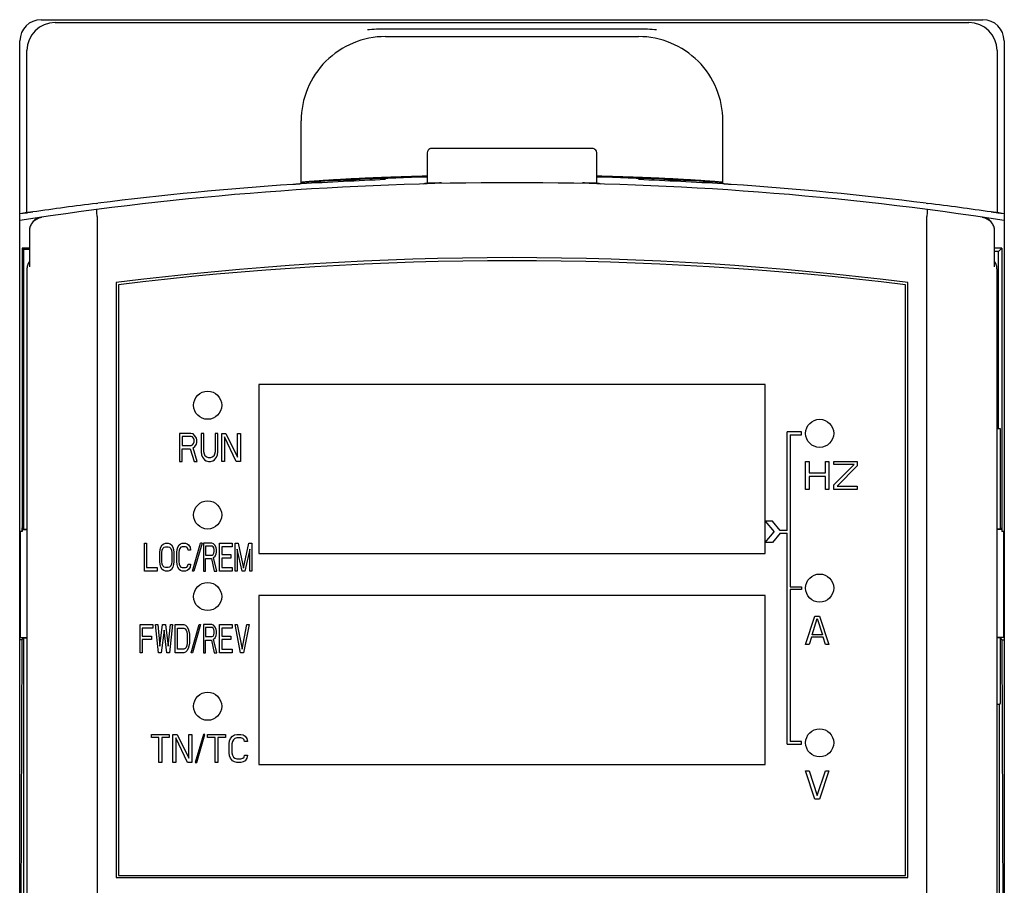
# Model space of a CAD drawing. Header units: millimetres. Extents: x 1117 to 38156, y -1945 to 7303.
# Tile 368 of 656: x 16551 to 16621, y 1453 to 1515. Entities that reach past the tile are written whole.
import ezdxf

# ---------------------------------------------------------------- set-up
doc = ezdxf.new("R2010")
doc.units = ezdxf.units.MM

msp = doc.modelspace()

# ---------------------------------------------------------------- linework, layer by layer
at = {"color": 7, "linetype": 'Continuous'}
for p, q in [((16552.461, 1514.913), (16619.461, 1514.913)), ((16553.461, 1514.713), (16618.461, 1514.713)), ((16594.96, 1514.247), (16576.961, 1514.247)), ((16576.961, 1513.713), (16594.961, 1513.713)), ((16550.961, 1344.913), (16550.961, 1513.413)), ((16620.961, 1513.413), (16620.961, 1344.913)), ((16551.461, 1501.194), (16551.461, 1512.713)), ((16620.461, 1512.713), (16620.461, 1501.194)), ((16570.961, 1503.241), (16570.961, 1507.713)), ((16600.961, 1503.241), (16600.961, 1507.713)), ((16580.6, 1505.765), (16580.453, 1505.763)), ((16580.778, 1505.766), (16580.6, 1505.765)), ((16580.936, 1505.766), (16580.778, 1505.766)), ((16591.065, 1505.766), (16580.936, 1505.766)), ((16591.262, 1505.765), (16591.065, 1505.766)), ((16579.936, 1505.454), (16579.936, 1503.282)), ((16591.985, 1503.282), (16591.985, 1505.454)), ((16556.412, 1501.855), (16556.51, 1501.867)), ((16615.411, 1501.867), (16615.509, 1501.855)), ((16551.461, 1501.194), (16551.471, 1501.19)), ((16556.461, 1500.916), (16556.461, 1416.533)), ((16615.461, 1416.533), (16615.461, 1500.916)), ((16620.461, 1501.194), (16620.45, 1501.19)), ((16551.635, 1499.882), (16551.635, 1497.354)), ((16620.286, 1497.354), (16620.286, 1499.882)), ((16551.109, 1498.671), (16551.109, 1478.523)), ((16551.109, 1498.671), (16551.214, 1498.566)), ((16551.635, 1498.671), (16551.109, 1498.671)), ((16551.214, 1498.566), (16551.214, 1478.69)), ((16551.635, 1498.566), (16551.214, 1498.566)), ((16620.812, 1498.671), (16620.286, 1498.671)), ((16620.571, 1498.43), (16620.286, 1498.43)), ((16620.812, 1498.671), (16620.571, 1498.43)), ((16620.571, 1485.823), (16620.571, 1498.43)), ((16620.812, 1498.671), (16620.812, 1478.523)), ((16551.461, 1497.151), (16551.461, 1416.823)), ((16620.461, 1416.823), (16620.461, 1497.151)), ((16557.811, 1496.223), (16557.811, 1453.923)), ((16557.961, 1496.073), (16557.961, 1454.073)), ((16613.961, 1454.073), (16613.961, 1496.073)), ((16614.111, 1453.923), (16614.111, 1496.223)), ((16567.961, 1488.973), (16567.961, 1476.973)), ((16603.961, 1488.973), (16567.961, 1488.973)), ((16603.961, 1476.973), (16603.961, 1488.973)), ((16562.311, 1485.503), (16562.311, 1483.503)), ((16563.111, 1485.503), (16562.311, 1485.503)), ((16563.277, 1485.461), (16563.111, 1485.503)), ((16563.411, 1485.333), (16563.277, 1485.461)), ((16563.844, 1485.503), (16563.844, 1484.184)), ((16564.044, 1485.503), (16563.844, 1485.503)), ((16564.044, 1484.184), (16564.044, 1485.503)), ((16564.844, 1485.503), (16564.844, 1484.184)), ((16565.044, 1485.503), (16564.844, 1485.503)), ((16565.044, 1484.184), (16565.044, 1485.503)), ((16565.311, 1483.503), (16565.311, 1485.503)), ((16565.311, 1485.503), (16565.611, 1485.503)), ((16565.611, 1485.503), (16566.444, 1483.801)), ((16566.444, 1483.801), (16566.444, 1485.503)), ((16566.444, 1485.503), (16566.644, 1485.503)), ((16566.644, 1485.503), (16566.644, 1483.503)), ((16605.541, 1478.603), (16605.541, 1485.603)), ((16606.541, 1485.603), (16605.541, 1485.603)), ((16606.541, 1485.403), (16606.541, 1485.603)), ((16620.708, 1485.823), (16620.461, 1485.823)), ((16620.708, 1478.69), (16620.708, 1485.823)), ((16562.511, 1485.29), (16562.511, 1484.652)), ((16563.144, 1485.29), (16562.511, 1485.29)), ((16563.244, 1485.248), (16563.144, 1485.29)), ((16563.311, 1485.163), (16563.244, 1485.248)), ((16563.244, 1484.695), (16563.311, 1484.78)), ((16563.344, 1485.035), (16563.311, 1485.163)), ((16563.311, 1484.78), (16563.344, 1484.907)), ((16563.344, 1484.907), (16563.344, 1485.035)), ((16563.511, 1485.163), (16563.411, 1485.333)), ((16563.411, 1484.567), (16563.511, 1484.737)), ((16563.544, 1485.035), (16563.511, 1485.163)), ((16563.511, 1484.737), (16563.544, 1484.865)), ((16563.544, 1484.865), (16563.544, 1485.035)), ((16565.511, 1485.248), (16565.511, 1483.503)), ((16566.344, 1483.503), (16565.511, 1485.248)), ((16605.741, 1485.403), (16605.741, 1474.603)), ((16605.741, 1485.403), (16606.541, 1485.403)), ((16562.511, 1484.652), (16563.144, 1484.652)), ((16562.511, 1483.503), (16562.511, 1484.397)), ((16562.511, 1484.397), (16563.077, 1484.397)), ((16563.077, 1484.397), (16563.344, 1483.503)), ((16563.144, 1484.652), (16563.244, 1484.695)), ((16563.277, 1484.482), (16563.411, 1484.567)), ((16563.577, 1483.503), (16563.277, 1484.482)), ((16563.844, 1484.184), (16563.877, 1483.971)), ((16564.077, 1484.014), (16564.044, 1484.184)), ((16564.144, 1483.886), (16564.077, 1484.014)), ((16564.811, 1484.014), (16564.744, 1483.886)), ((16564.844, 1484.184), (16564.811, 1484.014)), ((16565.011, 1483.971), (16565.044, 1484.184)), ((16562.311, 1483.503), (16562.511, 1483.503)), ((16563.344, 1483.503), (16563.577, 1483.503)), ((16563.877, 1483.971), (16563.944, 1483.801)), ((16563.944, 1483.801), (16564.077, 1483.631)), ((16564.077, 1483.631), (16564.211, 1483.546)), ((16564.244, 1483.801), (16564.144, 1483.886)), ((16564.211, 1483.546), (16564.377, 1483.503)), ((16564.377, 1483.758), (16564.244, 1483.801)), ((16564.511, 1483.758), (16564.377, 1483.758)), ((16564.377, 1483.503), (16564.511, 1483.503)), ((16564.644, 1483.801), (16564.511, 1483.758)), ((16564.511, 1483.503), (16564.677, 1483.546)), ((16564.744, 1483.886), (16564.644, 1483.801)), ((16564.677, 1483.546), (16564.811, 1483.631)), ((16564.811, 1483.631), (16564.944, 1483.801)), ((16564.944, 1483.801), (16565.011, 1483.971)), ((16565.511, 1483.503), (16565.311, 1483.503)), ((16566.644, 1483.503), (16566.344, 1483.503)), ((16606.841, 1481.503), (16606.841, 1483.503)), ((16606.841, 1483.503), (16607.091, 1483.503)), ((16607.091, 1483.503), (16607.091, 1482.695)), ((16608.257, 1482.695), (16608.257, 1483.503)), ((16608.257, 1483.503), (16608.507, 1483.503)), ((16608.507, 1483.503), (16608.507, 1481.503)), ((16608.841, 1483.29), (16608.841, 1483.503)), ((16608.841, 1483.503), (16610.507, 1483.503)), ((16610.507, 1483.503), (16610.507, 1483.205)), ((16607.091, 1482.695), (16608.257, 1482.695)), ((16608.841, 1481.843), (16610.299, 1483.29)), ((16610.299, 1483.29), (16608.841, 1483.29)), ((16610.507, 1483.205), (16609.091, 1481.758)), ((16607.091, 1482.439), (16607.091, 1481.503)), ((16608.257, 1482.439), (16607.091, 1482.439)), ((16608.257, 1481.503), (16608.257, 1482.439)), ((16607.091, 1481.503), (16606.841, 1481.503)), ((16608.507, 1481.503), (16608.257, 1481.503)), ((16608.841, 1481.503), (16608.841, 1481.843)), ((16610.507, 1481.503), (16608.841, 1481.503)), ((16609.091, 1481.758), (16610.507, 1481.758)), ((16610.507, 1481.758), (16610.507, 1481.503)), ((16603.973, 1479.253), (16604.602, 1478.503)), ((16604.495, 1479.253), (16603.973, 1479.253)), ((16605.041, 1478.603), (16604.495, 1479.253)), ((16551.109, 1478.523), (16550.961, 1478.523)), ((16550.975, 1478.523), (16550.975, 1470.983)), ((16551.109, 1478.523), (16551.11, 1478.794)), ((16551.109, 1478.663), (16551.461, 1478.663)), ((16551.11, 1478.794), (16551.214, 1478.69)), ((16551.214, 1478.69), (16551.461, 1478.69)), ((16603.973, 1477.753), (16604.602, 1478.503)), ((16605.541, 1478.603), (16605.041, 1478.603)), ((16620.708, 1478.69), (16620.461, 1478.69)), ((16620.812, 1478.663), (16620.461, 1478.663)), ((16620.811, 1478.794), (16620.708, 1478.69)), ((16620.811, 1478.794), (16620.812, 1478.523)), ((16620.961, 1478.523), (16620.812, 1478.523)), ((16620.947, 1470.983), (16620.947, 1478.523)), ((16604.495, 1477.753), (16603.973, 1477.753)), ((16605.041, 1478.403), (16604.495, 1477.753)), ((16605.041, 1478.403), (16605.541, 1478.403)), ((16605.541, 1463.403), (16605.541, 1478.403)), ((16559.811, 1475.703), (16559.811, 1477.703)), ((16559.811, 1477.703), (16559.961, 1477.703)), ((16559.961, 1477.703), (16559.961, 1475.958)), ((16560.911, 1477.022), (16560.936, 1477.235)), ((16560.911, 1476.384), (16560.911, 1477.022)), ((16560.936, 1477.235), (16560.986, 1477.405)), ((16560.986, 1477.405), (16561.086, 1477.575)), ((16561.061, 1477.022), (16561.086, 1477.192)), ((16561.061, 1476.384), (16561.061, 1477.022)), ((16561.086, 1477.575), (16561.186, 1477.661)), ((16561.086, 1477.192), (16561.136, 1477.32)), ((16561.136, 1477.32), (16561.211, 1477.405)), ((16561.186, 1477.661), (16561.311, 1477.703)), ((16561.211, 1477.405), (16561.311, 1477.448)), ((16561.311, 1477.703), (16561.511, 1477.703)), ((16561.311, 1477.448), (16561.511, 1477.448)), ((16561.511, 1477.703), (16561.636, 1477.661)), ((16561.511, 1477.448), (16561.611, 1477.405)), ((16561.611, 1477.405), (16561.686, 1477.32)), ((16561.636, 1477.661), (16561.736, 1477.575)), ((16561.686, 1477.32), (16561.736, 1477.192)), ((16561.736, 1477.575), (16561.836, 1477.405)), ((16561.736, 1477.192), (16561.761, 1477.022)), ((16561.761, 1477.022), (16561.761, 1476.384)), ((16561.836, 1477.405), (16561.886, 1477.235)), ((16561.886, 1477.235), (16561.911, 1477.022)), ((16561.911, 1477.022), (16561.911, 1476.384)), ((16562.111, 1477.022), (16562.136, 1477.235)), ((16562.111, 1476.384), (16562.111, 1477.022)), ((16562.136, 1477.235), (16562.186, 1477.405)), ((16562.186, 1477.405), (16562.286, 1477.575)), ((16562.286, 1477.192), (16562.261, 1477.022)), ((16562.261, 1477.022), (16562.261, 1476.384)), ((16562.286, 1477.575), (16562.386, 1477.661)), ((16562.336, 1477.32), (16562.286, 1477.192)), ((16562.411, 1477.405), (16562.336, 1477.32)), ((16562.386, 1477.661), (16562.511, 1477.703)), ((16562.511, 1477.448), (16562.411, 1477.405)), ((16562.511, 1477.703), (16562.736, 1477.703)), ((16562.736, 1477.448), (16562.511, 1477.448)), ((16562.736, 1477.703), (16562.861, 1477.661)), ((16562.836, 1477.405), (16562.736, 1477.448)), ((16562.911, 1477.32), (16562.836, 1477.405)), ((16562.861, 1477.661), (16562.961, 1477.575)), ((16562.936, 1477.192), (16562.911, 1477.32)), ((16563.086, 1477.192), (16562.936, 1477.192)), ((16562.961, 1477.575), (16563.061, 1477.405)), ((16563.061, 1477.405), (16563.086, 1477.192)), ((16563.237, 1475.703), (16563.811, 1477.703)), ((16563.915, 1477.703), (16563.341, 1475.703)), ((16563.915, 1477.703), (16563.811, 1477.703)), ((16564.011, 1477.703), (16564.011, 1475.703)), ((16564.611, 1477.703), (16564.011, 1477.703)), ((16564.161, 1477.49), (16564.161, 1476.852)), ((16564.636, 1477.49), (16564.161, 1477.49)), ((16564.736, 1477.661), (16564.611, 1477.703)), ((16564.711, 1477.448), (16564.636, 1477.49)), ((16564.761, 1477.363), (16564.711, 1477.448)), ((16564.836, 1477.533), (16564.736, 1477.661)), ((16564.786, 1477.235), (16564.761, 1477.363)), ((16564.761, 1476.98), (16564.786, 1477.107)), ((16564.786, 1477.107), (16564.786, 1477.235)), ((16564.911, 1477.363), (16564.836, 1477.533)), ((16564.936, 1477.235), (16564.911, 1477.363)), ((16564.911, 1476.937), (16564.936, 1477.065)), ((16564.936, 1477.065), (16564.936, 1477.235)), ((16565.161, 1475.703), (16565.161, 1477.703)), ((16565.161, 1477.703), (16566.061, 1477.703)), ((16565.311, 1477.448), (16565.311, 1476.895)), ((16566.061, 1477.448), (16565.311, 1477.448)), ((16566.061, 1477.703), (16566.061, 1477.448)), ((16566.261, 1475.703), (16566.261, 1477.703)), ((16566.261, 1477.703), (16566.486, 1477.703)), ((16566.411, 1477.278), (16566.411, 1475.703)), ((16566.761, 1475.703), (16566.411, 1477.278)), ((16566.486, 1477.703), (16566.861, 1475.916)), ((16566.861, 1475.916), (16567.236, 1477.703)), ((16567.311, 1477.278), (16566.961, 1475.703)), ((16567.236, 1477.703), (16567.461, 1477.703)), ((16567.311, 1475.703), (16567.311, 1477.278)), ((16567.461, 1477.703), (16567.461, 1475.703)), ((16560.936, 1476.171), (16560.911, 1476.384)), ((16561.086, 1476.214), (16561.061, 1476.384)), ((16561.761, 1476.384), (16561.736, 1476.214)), ((16561.911, 1476.384), (16561.886, 1476.171)), ((16562.136, 1476.171), (16562.111, 1476.384)), ((16562.261, 1476.384), (16562.286, 1476.214)), ((16564.161, 1476.852), (16564.636, 1476.852)), ((16564.161, 1475.703), (16564.161, 1476.597)), ((16564.161, 1476.597), (16564.586, 1476.597)), ((16564.586, 1476.597), (16564.786, 1475.703)), ((16564.636, 1476.852), (16564.711, 1476.895)), ((16564.711, 1476.895), (16564.761, 1476.98)), ((16564.736, 1476.682), (16564.836, 1476.767)), ((16564.961, 1475.703), (16564.736, 1476.682)), ((16564.836, 1476.767), (16564.911, 1476.937)), ((16565.311, 1476.895), (16565.961, 1476.895)), ((16565.311, 1476.639), (16565.311, 1475.958)), ((16565.961, 1476.639), (16565.311, 1476.639)), ((16565.961, 1476.895), (16565.961, 1476.639)), ((16567.961, 1476.973), (16603.961, 1476.973)), ((16560.711, 1475.703), (16559.811, 1475.703)), ((16559.961, 1475.958), (16560.711, 1475.958)), ((16560.711, 1475.958), (16560.711, 1475.703)), ((16560.986, 1476.001), (16560.936, 1476.171)), ((16561.086, 1475.831), (16560.986, 1476.001)), ((16561.136, 1476.086), (16561.086, 1476.214)), ((16561.186, 1475.746), (16561.086, 1475.831)), ((16561.211, 1476.001), (16561.136, 1476.086)), ((16561.311, 1475.703), (16561.186, 1475.746)), ((16561.311, 1475.958), (16561.211, 1476.001)), ((16561.511, 1475.958), (16561.311, 1475.958)), ((16561.511, 1475.703), (16561.311, 1475.703)), ((16561.611, 1476.001), (16561.511, 1475.958)), ((16561.636, 1475.746), (16561.511, 1475.703)), ((16561.686, 1476.086), (16561.611, 1476.001)), ((16561.736, 1475.831), (16561.636, 1475.746)), ((16561.736, 1476.214), (16561.686, 1476.086)), ((16561.836, 1476.001), (16561.736, 1475.831)), ((16561.886, 1476.171), (16561.836, 1476.001)), ((16562.186, 1476.001), (16562.136, 1476.171)), ((16562.286, 1475.831), (16562.186, 1476.001)), ((16562.286, 1476.214), (16562.336, 1476.086)), ((16562.386, 1475.746), (16562.286, 1475.831)), ((16562.336, 1476.086), (16562.411, 1476.001)), ((16562.511, 1475.703), (16562.386, 1475.746)), ((16562.411, 1476.001), (16562.511, 1475.958)), ((16562.511, 1475.958), (16562.736, 1475.958)), ((16562.736, 1475.703), (16562.511, 1475.703)), ((16562.736, 1475.958), (16562.836, 1476.001)), ((16562.861, 1475.746), (16562.736, 1475.703)), ((16562.836, 1476.001), (16562.911, 1476.086)), ((16562.961, 1475.831), (16562.861, 1475.746)), ((16562.911, 1476.086), (16562.936, 1476.214)), ((16562.936, 1476.214), (16563.086, 1476.214)), ((16563.061, 1476.001), (16562.961, 1475.831)), ((16563.086, 1476.214), (16563.061, 1476.001)), ((16563.341, 1475.703), (16563.237, 1475.703)), ((16564.011, 1475.703), (16564.161, 1475.703)), ((16564.786, 1475.703), (16564.961, 1475.703)), ((16566.061, 1475.703), (16565.161, 1475.703)), ((16565.311, 1475.958), (16566.061, 1475.958)), ((16566.061, 1475.958), (16566.061, 1475.703)), ((16566.411, 1475.703), (16566.261, 1475.703)), ((16566.961, 1475.703), (16566.761, 1475.703)), ((16567.461, 1475.703), (16567.311, 1475.703)), ((16605.741, 1474.603), (16606.541, 1474.603)), ((16605.741, 1474.403), (16605.741, 1463.603)), ((16606.541, 1474.403), (16605.741, 1474.403)), ((16606.541, 1474.603), (16606.541, 1474.403)), ((16567.961, 1473.973), (16567.961, 1461.973)), ((16603.961, 1473.973), (16567.961, 1473.973)), ((16603.961, 1461.973), (16603.961, 1473.973)), ((16606.841, 1470.503), (16607.507, 1472.503)), ((16607.299, 1471.184), (16607.674, 1472.333)), ((16607.507, 1472.503), (16607.841, 1472.503)), ((16607.674, 1472.333), (16608.049, 1471.184)), ((16607.841, 1472.503), (16608.507, 1470.503)), ((16559.511, 1469.903), (16559.511, 1471.903)), ((16559.511, 1471.903), (16560.411, 1471.903)), ((16559.661, 1471.648), (16559.661, 1471.095)), ((16560.411, 1471.648), (16559.661, 1471.648)), ((16560.411, 1471.903), (16560.411, 1471.648)), ((16560.811, 1469.903), (16560.611, 1471.903)), ((16560.611, 1471.903), (16560.761, 1471.903)), ((16560.761, 1471.903), (16560.911, 1470.371)), ((16560.911, 1470.371), (16561.111, 1471.903)), ((16561.211, 1471.52), (16561.011, 1469.903)), ((16561.111, 1471.903), (16561.311, 1471.903)), ((16561.411, 1469.903), (16561.211, 1471.52)), ((16561.311, 1471.903), (16561.511, 1470.371)), ((16561.511, 1470.371), (16561.661, 1471.903)), ((16561.811, 1471.903), (16561.611, 1469.903)), ((16561.661, 1471.903), (16561.811, 1471.903)), ((16562.011, 1469.903), (16562.011, 1471.903)), ((16562.011, 1471.903), (16562.611, 1471.903)), ((16562.161, 1470.158), (16562.161, 1471.648)), ((16562.161, 1471.648), (16562.611, 1471.648)), ((16562.611, 1471.903), (16562.736, 1471.861)), ((16562.611, 1471.648), (16562.711, 1471.605)), ((16562.711, 1471.605), (16562.786, 1471.52)), ((16562.736, 1471.861), (16562.836, 1471.775)), ((16562.786, 1471.52), (16562.836, 1471.392)), ((16562.836, 1471.775), (16562.936, 1471.605)), ((16562.936, 1471.605), (16562.986, 1471.435)), ((16562.986, 1471.435), (16563.011, 1471.222)), ((16563.133, 1469.903), (16563.707, 1471.903)), ((16563.811, 1471.903), (16563.237, 1469.903)), ((16563.707, 1471.903), (16563.811, 1471.903)), ((16564.011, 1471.903), (16564.011, 1469.903)), ((16564.611, 1471.903), (16564.011, 1471.903)), ((16564.161, 1471.69), (16564.161, 1471.052)), ((16564.636, 1471.69), (16564.161, 1471.69)), ((16564.736, 1471.861), (16564.611, 1471.903)), ((16564.711, 1471.648), (16564.636, 1471.69)), ((16564.761, 1471.563), (16564.711, 1471.648)), ((16564.836, 1471.733), (16564.736, 1471.861)), ((16564.786, 1471.435), (16564.761, 1471.563)), ((16564.786, 1471.307), (16564.786, 1471.435)), ((16564.911, 1471.563), (16564.836, 1471.733)), ((16564.936, 1471.435), (16564.911, 1471.563)), ((16564.936, 1471.265), (16564.936, 1471.435)), ((16565.161, 1469.903), (16565.161, 1471.903)), ((16565.161, 1471.903), (16566.061, 1471.903)), ((16565.311, 1471.648), (16565.311, 1471.095)), ((16566.061, 1471.648), (16565.311, 1471.648)), ((16566.061, 1471.903), (16566.061, 1471.648)), ((16566.661, 1469.903), (16566.261, 1471.903)), ((16566.261, 1471.903), (16566.411, 1471.903)), ((16566.411, 1471.903), (16566.761, 1470.158)), ((16566.761, 1470.158), (16567.111, 1471.903)), ((16567.261, 1471.903), (16566.861, 1469.903)), ((16567.111, 1471.903), (16567.261, 1471.903)), ((16550.944, 1470.983), (16551.461, 1470.983)), ((16551.086, 1470.829), (16550.961, 1428.523)), ((16551.086, 1470.829), (16550.961, 1470.829)), ((16551.086, 1470.829), (16551.214, 1470.957)), ((16551.214, 1470.957), (16551.214, 1436.89)), ((16551.214, 1470.957), (16551.461, 1470.957)), ((16559.661, 1471.095), (16560.311, 1471.095)), ((16559.661, 1470.839), (16559.661, 1469.903)), ((16560.311, 1470.839), (16559.661, 1470.839)), ((16560.311, 1471.095), (16560.311, 1470.839)), ((16562.836, 1471.392), (16562.861, 1471.222)), ((16562.861, 1471.222), (16562.861, 1470.584)), ((16563.011, 1471.222), (16563.011, 1470.584)), ((16564.161, 1471.052), (16564.636, 1471.052)), ((16564.161, 1469.903), (16564.161, 1470.797)), ((16564.161, 1470.797), (16564.586, 1470.797)), ((16564.586, 1470.797), (16564.786, 1469.903)), ((16564.636, 1471.052), (16564.711, 1471.095)), ((16564.711, 1471.095), (16564.761, 1471.18)), ((16564.736, 1470.882), (16564.836, 1470.967)), ((16564.961, 1469.903), (16564.736, 1470.882)), ((16564.761, 1471.18), (16564.786, 1471.307)), ((16564.836, 1470.967), (16564.911, 1471.137)), ((16564.911, 1471.137), (16564.936, 1471.265)), ((16565.311, 1471.095), (16565.961, 1471.095)), ((16565.311, 1470.839), (16565.311, 1470.158)), ((16565.961, 1470.839), (16565.311, 1470.839)), ((16565.961, 1471.095), (16565.961, 1470.839)), ((16607.257, 1471.014), (16607.091, 1470.503)), ((16608.091, 1471.014), (16607.257, 1471.014)), ((16608.049, 1471.184), (16607.299, 1471.184)), ((16608.257, 1470.503), (16608.091, 1471.014)), ((16620.977, 1470.983), (16620.461, 1470.983)), ((16620.708, 1470.957), (16620.461, 1470.957)), ((16620.708, 1467.267), (16620.708, 1470.957)), ((16620.835, 1470.829), (16620.708, 1470.957)), ((16620.961, 1428.523), (16620.835, 1470.829)), ((16620.835, 1470.829), (16620.961, 1470.829)), ((16562.611, 1470.158), (16562.161, 1470.158)), ((16562.711, 1470.201), (16562.611, 1470.158)), ((16562.786, 1470.286), (16562.711, 1470.201)), ((16562.836, 1470.031), (16562.736, 1469.946)), ((16562.836, 1470.414), (16562.786, 1470.286)), ((16562.861, 1470.584), (16562.836, 1470.414)), ((16562.936, 1470.201), (16562.836, 1470.031)), ((16562.986, 1470.371), (16562.936, 1470.201)), ((16563.011, 1470.584), (16562.986, 1470.371)), ((16565.311, 1470.158), (16566.061, 1470.158)), ((16566.061, 1470.158), (16566.061, 1469.903)), ((16607.091, 1470.503), (16606.841, 1470.503)), ((16608.507, 1470.503), (16608.257, 1470.503)), ((16559.661, 1469.903), (16559.511, 1469.903)), ((16561.011, 1469.903), (16560.811, 1469.903)), ((16561.611, 1469.903), (16561.411, 1469.903)), ((16562.611, 1469.903), (16562.011, 1469.903)), ((16562.736, 1469.946), (16562.611, 1469.903)), ((16563.237, 1469.903), (16563.133, 1469.903)), ((16564.011, 1469.903), (16564.161, 1469.903)), ((16564.786, 1469.903), (16564.961, 1469.903)), ((16566.061, 1469.903), (16565.161, 1469.903)), ((16566.861, 1469.903), (16566.661, 1469.903)), ((16620.646, 1466.223), (16620.461, 1466.223)), ((16620.69, 1466.267), (16620.646, 1466.223)), ((16620.646, 1442.023), (16620.646, 1466.223)), ((16560.311, 1463.89), (16560.311, 1464.103)), ((16560.311, 1464.103), (16561.577, 1464.103)), ((16560.844, 1463.89), (16560.311, 1463.89)), ((16560.844, 1462.103), (16560.844, 1463.89)), ((16561.044, 1463.89), (16561.044, 1462.103)), ((16561.577, 1463.89), (16561.044, 1463.89)), ((16561.577, 1464.103), (16561.577, 1463.89)), ((16561.844, 1462.103), (16561.844, 1464.103)), ((16561.844, 1464.103), (16562.144, 1464.103)), ((16562.044, 1463.848), (16562.044, 1462.103)), ((16562.877, 1462.103), (16562.044, 1463.848)), ((16562.144, 1464.103), (16562.977, 1462.401)), ((16562.977, 1462.401), (16562.977, 1464.103)), ((16562.977, 1464.103), (16563.177, 1464.103)), ((16563.177, 1464.103), (16563.177, 1462.103)), ((16564.007, 1464.103), (16563.433, 1462.103)), ((16563.537, 1462.103), (16564.111, 1464.103)), ((16564.111, 1464.103), (16564.007, 1464.103)), ((16564.311, 1463.89), (16564.311, 1464.103)), ((16564.311, 1464.103), (16565.577, 1464.103)), ((16564.844, 1463.89), (16564.311, 1463.89)), ((16564.844, 1462.103), (16564.844, 1463.89)), ((16565.044, 1463.89), (16565.044, 1462.103)), ((16565.577, 1463.89), (16565.044, 1463.89)), ((16565.577, 1464.103), (16565.577, 1463.89)), ((16565.877, 1463.635), (16565.944, 1463.805)), ((16565.944, 1463.805), (16566.077, 1463.975)), ((16566.077, 1463.975), (16566.211, 1464.061)), ((16566.144, 1463.72), (16566.077, 1463.592)), ((16566.244, 1463.805), (16566.144, 1463.72)), ((16566.211, 1464.061), (16566.377, 1464.103)), ((16566.377, 1463.848), (16566.244, 1463.805)), ((16566.377, 1464.103), (16566.677, 1464.103)), ((16566.677, 1463.848), (16566.377, 1463.848)), ((16566.677, 1464.103), (16566.844, 1464.061)), ((16566.811, 1463.805), (16566.677, 1463.848)), ((16566.911, 1463.72), (16566.811, 1463.805)), ((16566.844, 1464.061), (16566.977, 1463.975)), ((16566.944, 1463.592), (16566.911, 1463.72)), ((16566.977, 1463.975), (16567.111, 1463.805)), ((16567.111, 1463.805), (16567.144, 1463.592)), ((16565.844, 1463.422), (16565.877, 1463.635)), ((16565.844, 1462.784), (16565.844, 1463.422)), ((16566.077, 1463.592), (16566.044, 1463.422)), ((16566.044, 1463.422), (16566.044, 1462.784)), ((16567.144, 1463.592), (16566.944, 1463.592)), ((16605.541, 1463.403), (16606.541, 1463.403)), ((16606.541, 1463.603), (16605.741, 1463.603)), ((16606.541, 1463.403), (16606.541, 1463.603)), ((16565.877, 1462.571), (16565.844, 1462.784)), ((16565.944, 1462.401), (16565.877, 1462.571)), ((16566.077, 1462.231), (16565.944, 1462.401)), ((16566.044, 1462.784), (16566.077, 1462.614)), ((16566.077, 1462.614), (16566.144, 1462.486)), ((16566.144, 1462.486), (16566.244, 1462.401)), ((16566.244, 1462.401), (16566.377, 1462.358)), ((16566.377, 1462.358), (16566.677, 1462.358)), ((16566.677, 1462.358), (16566.811, 1462.401)), ((16566.811, 1462.401), (16566.911, 1462.486)), ((16566.911, 1462.486), (16566.944, 1462.614)), ((16566.944, 1462.614), (16567.144, 1462.614)), ((16567.111, 1462.401), (16566.977, 1462.231)), ((16567.144, 1462.614), (16567.111, 1462.401)), ((16561.044, 1462.103), (16560.844, 1462.103)), ((16562.044, 1462.103), (16561.844, 1462.103)), ((16563.177, 1462.103), (16562.877, 1462.103)), ((16563.433, 1462.103), (16563.537, 1462.103)), ((16565.044, 1462.103), (16564.844, 1462.103)), ((16566.211, 1462.146), (16566.077, 1462.231)), ((16566.377, 1462.103), (16566.211, 1462.146)), ((16566.677, 1462.103), (16566.377, 1462.103)), ((16566.844, 1462.146), (16566.677, 1462.103)), ((16566.977, 1462.231), (16566.844, 1462.146)), ((16567.961, 1461.973), (16603.961, 1461.973)), ((16607.507, 1459.503), (16606.841, 1461.503)), ((16606.841, 1461.503), (16607.091, 1461.503)), ((16607.091, 1461.503), (16607.674, 1459.758)), ((16607.674, 1459.758), (16608.257, 1461.503)), ((16608.507, 1461.503), (16607.841, 1459.503)), ((16608.257, 1461.503), (16608.507, 1461.503)), ((16607.841, 1459.503), (16607.507, 1459.503)), ((16557.811, 1453.923), (16614.111, 1453.923)), ((16557.961, 1454.073), (16613.961, 1454.073))]:
    msp.add_line(p, q, dxfattribs=at)
for points in [[(16580.453, 1505.763), (16580.393, 1505.762), (16580.341, 1505.761), (16580.298, 1505.759), (16580.263, 1505.758), (16580.234, 1505.756), (16580.207, 1505.754), (16580.166, 1505.746), (16580.107, 1505.725), (16580.046, 1505.686), (16579.991, 1505.627), (16579.952, 1505.55), (16579.936, 1505.454)], [(16591.985, 1505.454), (16591.985, 1505.468), (16591.965, 1505.56), (16591.922, 1505.638), (16591.863, 1505.695), (16591.8, 1505.731), (16591.742, 1505.749), (16591.706, 1505.755), (16591.677, 1505.757), (16591.644, 1505.759), (16591.603, 1505.76), (16591.554, 1505.761), (16591.495, 1505.763), (16591.426, 1505.764), (16591.262, 1505.765)]]:
    msp.add_lwpolyline(points, dxfattribs=at)
for centre in [(16564.311, 1487.503), (16607.841, 1485.503), (16564.311, 1479.703), (16607.841, 1474.503), (16564.311, 1473.903), (16564.311, 1466.103), (16607.841, 1463.503)]:
    msp.add_circle(centre, 1, dxfattribs=at)
for centre, radius, start, end in [((16552.461, 1513.413), 1.5, 90, 180), ((16619.461, 1513.413), 1.5, 0, 90), ((16553.461, 1512.713), 2, 90, 180), ((16576.963, 1500.473), 13.774, 90.00646, 95.36065), ((16594.958, 1500.471), 13.776, 84.6396, 89.99274), ((16618.461, 1512.713), 2, 0, 90), ((16576.961, 1507.713), 6, 89.99512, 180), ((16594.961, 1507.713), 6, 0, 90.00459), ((16585.961, 1267.838), 235.962, 91.46321, 93.64594), ((16585.961, 1267.838), 236.032, 91.46259, 92.18524), ((16585.961, 1267.838), 236.032, 87.81476, 88.53741), ((16585.961, 1267.838), 235.962, 86.35406, 88.53679), ((16585.961, 1273.656), 229.667, 81.23407, 98.76593), ((16585.961, 1267.838), 235.875, 93.79212, 97.17246), ((16585.961, 1267.838), 235.875, 92.18463, 93.6462), ((16579.92, 1502.477), 0.806, 91.63556, 110.94149), ((16585.961, 1281.364), 222.001, 91.29682, 91.5652), ((16585.961, 1281.364), 222.001, 88.4348, 88.70318), ((16592.001, 1502.477), 0.806, 69.05251, 88.36421), ((16585.961, 1267.838), 235.875, 86.3538, 87.81537), ((16585.961, 1267.838), 235.875, 82.82754, 86.20788), ((16585.961, 1267.838), 235.875, 98.3088, 98.53407), ((16585.961, 1267.838), 235.892, 98.40985, 98.53263), ((16552.635, 1499.881), 1, 98.3803, 179.99158), ((16619.286, 1499.881), 1, 0.00844, 81.61968), ((16585.961, 1267.838), 235.875, 81.46593, 81.6912), ((16585.961, 1267.838), 235.892, 81.46737, 81.59015), ((16552.467, 1497.15), 1.006, 163.80705, 179.952), ((16552.465, 1497.149), 1.005, 145.81846, 163.71822), ((16585.961, 1273.656), 224.34, 82.79156, 97.20844), ((16585.961, 1266.335), 231.438, 83.05119, 96.94881), ((16619.456, 1497.149), 1.005, 16.29419, 34.18023), ((16619.454, 1497.15), 1.006, 0.0482, 16.20543)]:
    msp.add_arc(centre, radius, start, end, dxfattribs=at)
for centre, major_axis, ratio, start_param, end_param in [((16585.549, 1267.838), (235.824, 0), 0.999998, 1.694667, 1.714088), ((16586.372, 1267.838), (235.824, 0), 0.999998, 1.427505, 1.446926), ((16620.69, 1467.267), (0, 1), 0.017455, -3.124139, -1.570796)]:
    msp.add_ellipse(centre, major_axis=major_axis, ratio=ratio, start_param=start_param, end_param=end_param, dxfattribs=at)
for points, knots in [([(16576.961, 1503.698), (16576.57, 1503.684), (16575.805, 1503.652), (16574.863, 1503.606), (16574.142, 1503.568), (16573.639, 1503.54), (16573.167, 1503.512), (16572.732, 1503.484), (16572.338, 1503.458), (16571.989, 1503.433), (16571.687, 1503.411), (16571.466, 1503.393), (16571.316, 1503.381), (16571.224, 1503.373), (16571.145, 1503.365), (16571.081, 1503.359), (16571.03, 1503.353), (16570.997, 1503.349), (16570.978, 1503.346), (16570.969, 1503.344), (16570.964, 1503.342), (16570.961, 1503.341), (16570.961, 1503.341)], [0, 0, 0, 0, 0.194851, 0.382234, 0.470859, 0.554975, 0.633758, 0.706462, 0.772377, 0.830878, 0.881387, 0.923426, 0.941131, 0.95657, 0.969708, 0.980511, 0.988948, 0.995004, 0.997137, 0.998674, 0.999619, 1, 1, 1, 1]), ([(16600.961, 1503.341), (16600.961, 1503.341), (16600.957, 1503.342), (16600.952, 1503.344), (16600.943, 1503.346), (16600.924, 1503.349), (16600.891, 1503.353), (16600.84, 1503.359), (16600.776, 1503.365), (16600.697, 1503.373), (16600.605, 1503.381), (16600.455, 1503.393), (16600.235, 1503.411), (16599.933, 1503.433), (16599.583, 1503.458), (16599.189, 1503.484), (16598.754, 1503.512), (16598.283, 1503.54), (16597.779, 1503.568), (16597.059, 1503.606), (16596.116, 1503.652), (16595.351, 1503.684), (16594.961, 1503.698)], [0, 0, 0, 0, 0.000381, 0.001326, 0.002863, 0.004996, 0.011052, 0.019489, 0.030292, 0.04343, 0.058869, 0.076574, 0.118613, 0.169122, 0.227623, 0.293538, 0.366242, 0.445025, 0.529141, 0.617766, 0.805149, 1, 1, 1, 1]), ([(16570.961, 1503.241), (16570.961, 1503.241), (16570.959, 1503.241), (16570.957, 1503.24), (16570.954, 1503.24), (16570.946, 1503.239), (16570.933, 1503.237), (16570.913, 1503.236), (16570.888, 1503.234), (16570.858, 1503.231), (16570.823, 1503.229), (16570.768, 1503.225), (16570.689, 1503.219), (16570.587, 1503.212), (16570.476, 1503.204), (16570.4, 1503.199), (16570.361, 1503.197)], [0, 0, 0, 0, 0.001312, 0.004992, 0.011058, 0.019496, 0.043417, 0.076584, 0.118642, 0.169155, 0.227679, 0.293634, 0.445104, 0.617819, 0.805377, 1, 1, 1, 1]), ([(16601.561, 1503.197), (16601.522, 1503.199), (16601.445, 1503.204), (16601.334, 1503.212), (16601.232, 1503.219), (16601.154, 1503.225), (16601.098, 1503.229), (16601.063, 1503.231), (16601.033, 1503.234), (16601.008, 1503.236), (16600.988, 1503.237), (16600.975, 1503.239), (16600.968, 1503.24), (16600.964, 1503.24), (16600.962, 1503.241), (16600.961, 1503.241), (16600.961, 1503.241)], [0, 0, 0, 0, 0.194623, 0.382183, 0.554902, 0.706372, 0.772327, 0.830849, 0.881361, 0.923417, 0.956583, 0.980504, 0.988942, 0.995008, 0.998688, 1, 1, 1, 1]), ([(16551.873, 1501.245), (16551.821, 1501.237), (16551.746, 1501.227), (16551.65, 1501.213), (16551.591, 1501.205), (16551.543, 1501.199), (16551.51, 1501.194), (16551.491, 1501.192), (16551.481, 1501.191), (16551.475, 1501.19), (16551.472, 1501.19), (16551.471, 1501.19)], [0, 0, 0, 0, 0.39047, 0.561726, 0.710072, 0.831233, 0.921684, 0.954398, 0.978449, 0.993691, 1, 1, 1, 1]), ([(16551.655, 1499.885), (16551.655, 1500.003), (16551.698, 1500.242), (16551.883, 1500.553), (16552.165, 1500.78), (16552.394, 1500.857), (16552.511, 1500.874)], [0, 0, 0, 0, 0.25044, 0.500605, 0.750426, 1, 1, 1, 1]), ([(16556.46, 1500.929), (16556.452, 1500.991), (16556.442, 1501.081), (16556.433, 1501.196), (16556.43, 1501.27), (16556.429, 1501.329), (16556.431, 1501.375), (16556.435, 1501.402), (16556.441, 1501.418), (16556.446, 1501.419)], [0, 0, 0, 0, 0.379986, 0.550854, 0.700243, 0.822919, 0.914879, 0.973297, 1, 1, 1, 1]), ([(16615.475, 1501.419), (16615.48, 1501.418), (16615.487, 1501.402), (16615.49, 1501.375), (16615.492, 1501.329), (16615.491, 1501.27), (16615.488, 1501.196), (16615.479, 1501.081), (16615.469, 1500.991), (16615.461, 1500.929)], [0, 0, 0, 0, 0.026703, 0.085121, 0.177081, 0.299757, 0.449146, 0.620014, 1, 1, 1, 1]), ([(16619.41, 1500.874), (16619.527, 1500.857), (16619.757, 1500.78), (16620.038, 1500.553), (16620.223, 1500.242), (16620.266, 1500.003), (16620.266, 1499.885)], [0, 0, 0, 0, 0.249574, 0.499395, 0.749559, 1, 1, 1, 1]), ([(16620.45, 1501.19), (16620.449, 1501.19), (16620.446, 1501.19), (16620.44, 1501.191), (16620.431, 1501.192), (16620.411, 1501.194), (16620.378, 1501.199), (16620.33, 1501.205), (16620.271, 1501.213), (16620.176, 1501.227), (16620.101, 1501.237), (16620.048, 1501.245)], [0, 0, 0, 0, 0.006309, 0.021551, 0.045602, 0.078316, 0.168767, 0.289928, 0.438274, 0.60953, 1, 1, 1, 1])]:
    msp.add_open_spline(points, degree=3, knots=knots, dxfattribs=at)
for points in [[(16556.461, 1500.916), (16556.461, 1500.921), (16556.461, 1500.925), (16556.459, 1500.929)], [(16615.461, 1500.929), (16615.461, 1500.925), (16615.46, 1500.921), (16615.461, 1500.916)]]:
    msp.add_open_spline(points, degree=3, dxfattribs=at)

doc.saveas('drawing.dxf')
